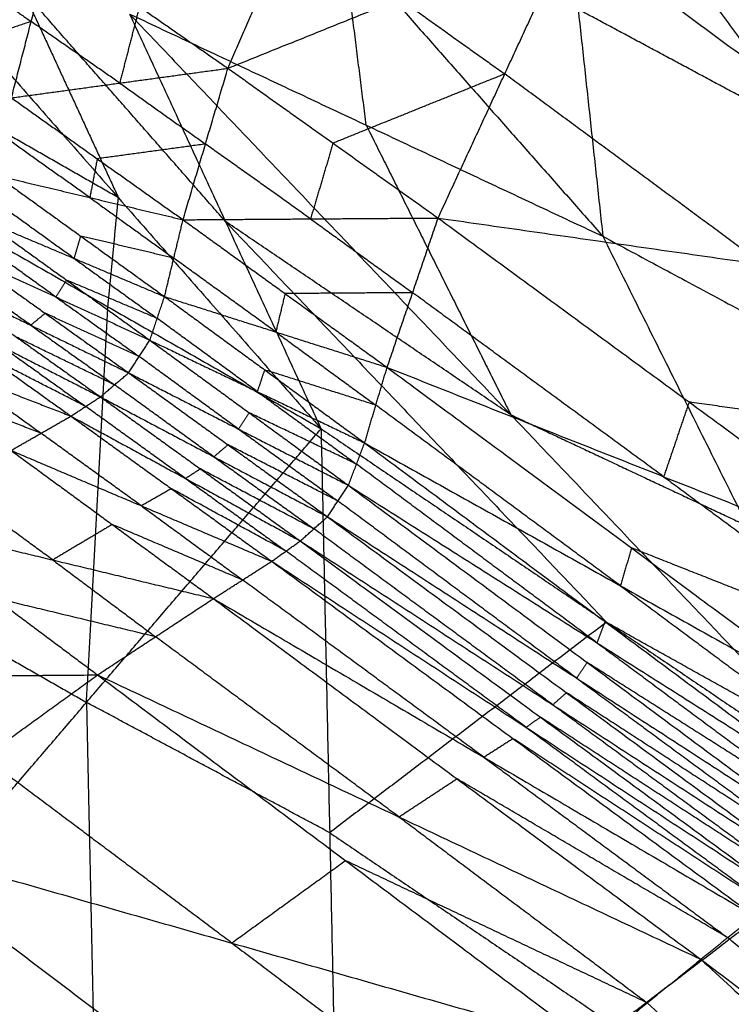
# Model space of a CAD drawing. Header units: millimetres. Extents: x -106 to 110, y -96 to 120.
# Tile 348 of 656: x -82.05 to -80.7, y 74.31 to 76.17. Entities that reach past the tile are written whole.
import ezdxf

# ---------------------------------------------------------------- set-up
doc = ezdxf.new("R2010")
doc.units = ezdxf.units.MM
doc.header["$MEASUREMENT"] = 0
doc.layers.add('Default', color=7, linetype='Continuous', true_color=0x000000)

msp = doc.modelspace()

# ---------------------------------------------------------------- linework, layer by layer
at = {"layer": 'Default'}
for points in [[(-81.9248, 76.8741, 12.0428), (-81.4337, 76.3188, 11.7194), (-80.9426, 75.7635, 11.396)], [(-81.6516, 76.081, 13.8149), (-81.5313, 76.3579, 13.7981), (-81.4111, 76.6349, 13.7813)], [(-81.0359, 76.6215, 11.3783), (-80.9893, 76.1925, 11.3871), (-80.9426, 75.7635, 11.396)], [(-81.0359, 76.6215, 11.3783), (-80.5554, 75.9599, 11.0483), (-80.0749, 75.2982, 10.7182)], [(-81.6516, 76.081, 13.8149), (-81.3268, 76.2118, 13.8237), (-81.002, 76.3426, 13.8325)], [(-81.2542, 75.7981, 13.8412), (-81.1281, 76.0704, 13.8369), (-81.002, 76.3426, 13.8325)], [(-81.002, 76.3426, 13.8325), (-80.5132, 75.9824, 13.7563), (-80.0243, 75.6221, 13.6801)], [(-81.002, 76.3426, 13.8325), (-80.3489, 76.227, 13.7615), (-79.6959, 76.1115, 13.6904)], [(-81.3901, 75.9735, 11.7326), (-81.4119, 76.1461, 11.726), (-81.4337, 76.3188, 11.7194)], [(-82.061, 76.0252, 13.7743), (-82.0237, 76.1694, 13.7487), (-81.9865, 76.3137, 13.723)], [(-81.9865, 76.3137, 13.723), (-81.819, 76.1973, 13.769), (-81.6516, 76.081, 13.8149)], [(-82.2418, 76.2727, 12.3935), (-81.8587, 75.8363, 12.2711), (-81.4755, 75.3999, 12.1487)], [(-82.1522, 76.2585, 13.6887), (-82.088, 76.214, 13.7187), (-82.0237, 76.1694, 13.7487)], [(-82.0396, 76.2281, 12.2314), (-81.9491, 76.0322, 12.2512), (-81.8587, 75.8363, 12.2711)], [(-81.6565, 75.7917, 12.109), (-81.8481, 76.0099, 12.1702), (-82.0396, 76.2281, 12.2314)], [(-81.3268, 76.2118, 13.8237), (-81.2274, 76.1411, 13.8303), (-81.1281, 76.0704, 13.8369)], [(-81.819, 76.1973, 13.769), (-81.8377, 76.1252, 13.7818), (-81.8563, 76.0531, 13.7946)], [(-80.5554, 75.9599, 11.0483), (-80.7723, 76.0762, 11.2177), (-80.9893, 76.1925, 11.3871)], [(-82.0237, 76.1694, 13.7487), (-82.1066, 76.1419, 13.7315), (-82.1895, 76.1143, 13.7144)], [(-81.8563, 76.0531, 13.7946), (-81.94, 76.1112, 13.7716), (-82.0237, 76.1694, 13.7487)], [(-81.8375, 76.1835, 12.0693), (-81.6565, 75.7917, 12.109), (-81.4755, 75.3999, 12.1487)], [(-81.8375, 76.1835, 12.0693), (-81.3901, 75.9735, 11.7326), (-80.9426, 75.7635, 11.396)], [(-81.8375, 76.1835, 12.0693), (-81.1166, 75.4263, 11.724), (-80.3957, 74.6691, 11.3787)], [(-82.061, 76.0252, 13.7743), (-81.8563, 76.0531, 13.7946), (-81.6516, 76.081, 13.8149)], [(-81.7365, 75.7948, 13.8445), (-81.6941, 75.9379, 13.8297), (-81.6516, 76.081, 13.8149)], [(-81.6516, 76.081, 13.8149), (-81.4529, 75.9396, 13.8281), (-81.2542, 75.7981, 13.8412)], [(-81.8587, 75.8363, 12.2711), (-82.0602, 75.9516, 12.4085), (-82.2617, 76.0669, 12.546)], [(-81.1281, 76.0704, 13.8369), (-81.2905, 76.005, 13.8325), (-81.4529, 75.9396, 13.8281)], [(-80.6393, 75.7101, 13.7607), (-80.8837, 75.8903, 13.7988), (-81.1281, 76.0704, 13.8369)], [(-81.8563, 76.0531, 13.7946), (-81.7752, 75.9955, 13.8121), (-81.6941, 75.9379, 13.8297)], [(-82.061, 76.0252, 13.7743), (-81.8988, 75.91, 13.8094), (-81.7365, 75.7948, 13.8445)], [(-81.3901, 75.9735, 11.7326), (-81.2533, 75.6999, 11.7283), (-81.1166, 75.4263, 11.724)], [(-81.9128, 75.8367, 13.8278), (-81.9939, 75.8943, 13.8102), (-82.075, 75.9519, 13.7927)], [(-81.6941, 75.9379, 13.8297), (-81.7964, 75.9239, 13.8195), (-81.8988, 75.91, 13.8094)], [(-81.4954, 75.7965, 13.8429), (-81.5947, 75.8672, 13.8363), (-81.6941, 75.9379, 13.8297)], [(-81.4529, 75.9396, 13.8281), (-81.4741, 75.868, 13.8355), (-81.4954, 75.7965, 13.8429)], [(-81.8988, 75.91, 13.8094), (-81.9058, 75.8733, 13.8186), (-81.9128, 75.8367, 13.8278)], [(-82.089, 75.8786, 13.811), (-81.9302, 75.7641, 13.8396), (-81.7715, 75.6496, 13.8681)], [(-82.089, 75.8786, 13.811), (-81.9128, 75.8367, 13.8278), (-81.7365, 75.7948, 13.8445)], [(-82.2815, 75.861, 12.6985), (-81.8785, 75.6305, 12.4236), (-81.4755, 75.3999, 12.1487)], [(-81.9428, 75.7219, 13.8498), (-82.0222, 75.7792, 13.8355), (-82.1016, 75.8364, 13.8212)], [(-81.9128, 75.8367, 13.8278), (-81.8334, 75.7795, 13.842), (-81.754, 75.7222, 13.8563)], [(-81.8785, 75.6305, 12.4236), (-81.8686, 75.7334, 12.3473), (-81.8587, 75.8363, 12.2711)], [(-81.7365, 75.7948, 13.8445), (-81.4954, 75.7965, 13.8429), (-81.2542, 75.7981, 13.8412)], [(-81.4954, 75.7965, 13.8429), (-81.3989, 75.7267, 13.8447), (-81.3024, 75.657, 13.8466)], [(-81.3506, 75.5159, 13.852), (-81.3024, 75.657, 13.8466), (-81.2542, 75.7981, 13.8412)], [(-81.2542, 75.7981, 13.8412), (-80.7794, 75.4505, 13.7497), (-80.3045, 75.1028, 13.6582)], [(-81.2542, 75.7981, 13.8412), (-80.6393, 75.7101, 13.7607), (-80.0243, 75.6221, 13.6801)], [(-82.1142, 75.7942, 13.8314), (-81.9567, 75.6807, 13.8568), (-81.7992, 75.5672, 13.8822)], [(-82.1142, 75.7942, 13.8314), (-81.9428, 75.7219, 13.8498), (-81.7715, 75.6496, 13.8681)], [(-81.7715, 75.6496, 13.8681), (-81.754, 75.7222, 13.8563), (-81.7365, 75.7948, 13.8445)], [(-81.7365, 75.7948, 13.8445), (-81.5436, 75.6553, 13.8482), (-81.3506, 75.5159, 13.852)], [(-81.6565, 75.7917, 12.109), (-81.2961, 75.4131, 11.9363), (-80.9356, 75.0345, 11.7637)], [(-81.1166, 75.4263, 11.724), (-81.3865, 75.609, 11.9165), (-81.6565, 75.7917, 12.109)], [(-81.977, 75.6489, 13.8596), (-82.0558, 75.7056, 13.8469), (-82.1345, 75.7624, 13.8342)], [(-81.9302, 75.7641, 13.8396), (-81.9365, 75.743, 13.8447), (-81.9428, 75.7219, 13.8498)], [(-81.754, 75.7222, 13.8563), (-81.8421, 75.7432, 13.8479), (-81.9302, 75.7641, 13.8396)], [(-80.9426, 75.7635, 11.396), (-80.6692, 75.2163, 11.3873), (-80.3957, 74.6691, 11.3787)], [(-80.9426, 75.7635, 11.396), (-80.5088, 75.5308, 11.0571), (-80.0749, 75.2982, 10.7182)], [(-82.1548, 75.7306, 13.8369), (-81.9971, 75.6181, 13.8617), (-81.8394, 75.5055, 13.8864)], [(-82.1548, 75.7306, 13.8369), (-81.977, 75.6489, 13.8596), (-81.7992, 75.5672, 13.8822)], [(-81.9428, 75.7219, 13.8498), (-81.8641, 75.6652, 13.8625), (-81.7853, 75.6084, 13.8752)], [(-81.5611, 75.5828, 13.86), (-81.6575, 75.6525, 13.8582), (-81.754, 75.7222, 13.8563)], [(-82.0246, 75.5956, 13.8571), (-82.1035, 75.6518, 13.8447), (-82.1823, 75.7081, 13.8323)], [(-82.2098, 75.6856, 13.8278), (-82.0513, 75.5729, 13.8541), (-81.8928, 75.4602, 13.8804)], [(-82.2098, 75.6856, 13.8278), (-82.0246, 75.5956, 13.8571), (-81.8394, 75.5055, 13.8864)], [(-81.9567, 75.6807, 13.8568), (-81.9669, 75.6648, 13.8582), (-81.977, 75.6489, 13.8596)], [(-81.7853, 75.6084, 13.8752), (-81.871, 75.6445, 13.866), (-81.9567, 75.6807, 13.8568)], [(-82.2668, 75.6512, 13.8149), (-82.1076, 75.5375, 13.8436), (-81.9485, 75.4238, 13.8723)], [(-82.2668, 75.6512, 13.8149), (-82.0798, 75.5557, 13.8477), (-81.8928, 75.4602, 13.8804)], [(-81.977, 75.6489, 13.8596), (-81.8982, 75.5926, 13.872), (-81.8193, 75.5363, 13.8843)], [(-81.7992, 75.5672, 13.8822), (-81.7853, 75.6084, 13.8752), (-81.7715, 75.6496, 13.8681)], [(-81.7715, 75.6496, 13.8681), (-81.5823, 75.5113, 13.866), (-81.3931, 75.3731, 13.8639)], [(-81.7715, 75.6496, 13.8681), (-81.5611, 75.5828, 13.86), (-81.3506, 75.5159, 13.852)], [(-81.5436, 75.6553, 13.8482), (-81.5523, 75.6191, 13.8541), (-81.5611, 75.5828, 13.86)], [(-81.3024, 75.657, 13.8466), (-81.423, 75.6562, 13.8474), (-81.5436, 75.6553, 13.8482)], [(-80.8276, 75.3093, 13.7551), (-81.065, 75.4832, 13.8009), (-81.3024, 75.657, 13.8466)], [(-81.9191, 74.8829, 11.5365), (-81.8988, 75.2567, 11.9801), (-81.8785, 75.6305, 12.4236)], [(-81.9971, 75.6181, 13.8617), (-82.0109, 75.6068, 13.8594), (-82.0246, 75.5956, 13.8571)], [(-81.8193, 75.5363, 13.8843), (-81.9082, 75.5772, 13.873), (-81.9971, 75.6181, 13.8617)], [(-82.3823, 75.5916, 13.787), (-82.1654, 75.5077, 13.8296), (-81.9485, 75.4238, 13.8723)], [(-82.0246, 75.5956, 13.8571), (-81.9454, 75.5392, 13.8702), (-81.8661, 75.4829, 13.8834)], [(-81.5961, 75.4701, 13.8731), (-81.6907, 75.5393, 13.8741), (-81.7853, 75.6084, 13.8752)], [(-81.8661, 75.4829, 13.8834), (-81.9587, 75.5279, 13.8688), (-82.0513, 75.5729, 13.8541)], [(-81.5611, 75.5828, 13.86), (-81.4665, 75.5136, 13.859), (-81.3719, 75.4445, 13.858)], [(-82.0798, 75.5557, 13.8477), (-82.0002, 75.4989, 13.862), (-81.9206, 75.442, 13.8764)], [(-81.8394, 75.5055, 13.8864), (-81.8193, 75.5363, 13.8843), (-81.7992, 75.5672, 13.8822)], [(-81.7992, 75.5672, 13.8822), (-81.6115, 75.4301, 13.8772), (-81.4238, 75.293, 13.8722)], [(-81.7992, 75.5672, 13.8822), (-81.5961, 75.4701, 13.8731), (-81.3931, 75.3731, 13.8639)], [(-81.9206, 75.442, 13.8764), (-82.0141, 75.4898, 13.86), (-82.1076, 75.5375, 13.8436)], [(-81.6316, 75.3993, 13.8793), (-81.7255, 75.4678, 13.8818), (-81.8193, 75.5363, 13.8843)], [(-82.1654, 75.5077, 13.8296), (-82.0853, 75.4495, 13.8467), (-82.0051, 75.3914, 13.8637)], [(-81.8928, 75.4602, 13.8804), (-81.8661, 75.4829, 13.8834), (-81.8394, 75.5055, 13.8864)], [(-81.8394, 75.5055, 13.8864), (-81.6514, 75.3696, 13.8807), (-81.4634, 75.2336, 13.8751)], [(-81.8394, 75.5055, 13.8864), (-81.6316, 75.3993, 13.8793), (-81.4238, 75.293, 13.8722)], [(-81.5823, 75.5113, 13.866), (-81.5892, 75.4907, 13.8695), (-81.5961, 75.4701, 13.8731)], [(-81.3719, 75.4445, 13.858), (-81.4771, 75.4779, 13.862), (-81.5823, 75.5113, 13.866)], [(-81.3931, 75.3731, 13.8639), (-81.3719, 75.4445, 13.858), (-81.3506, 75.5159, 13.852)], [(-81.3506, 75.5159, 13.852), (-80.8883, 75.1747, 13.7485), (-80.4259, 74.8335, 13.645)], [(-81.3506, 75.5159, 13.852), (-80.8276, 75.3093, 13.7551), (-80.3045, 75.1028, 13.6582)], [(-81.6781, 75.3469, 13.8777), (-81.7721, 75.4149, 13.8806), (-81.8661, 75.4829, 13.8834)], [(-82.0051, 75.3914, 13.8637), (-82.1136, 75.4333, 13.8424), (-82.2221, 75.4753, 13.8211)], [(-81.5961, 75.4701, 13.8731), (-81.5023, 75.4016, 13.8706), (-81.4084, 75.333, 13.8681)], [(-81.9485, 75.4238, 13.8723), (-81.9206, 75.442, 13.8764), (-81.8928, 75.4602, 13.8804)], [(-81.7317, 75.3059, 13.8722), (-81.8261, 75.3739, 13.8743), (-81.9206, 75.442, 13.8764)], [(-81.8928, 75.4602, 13.8804), (-81.7038, 75.3241, 13.8762), (-81.5148, 75.1879, 13.872)], [(-81.8928, 75.4602, 13.8804), (-81.6781, 75.3469, 13.8777), (-81.4634, 75.2336, 13.8751)], [(-80.9095, 75.1033, 13.7545), (-81.1407, 75.2739, 13.8062), (-81.3719, 75.4445, 13.858)], [(-80.7794, 75.4505, 13.7497), (-80.8035, 75.3799, 13.7524), (-80.8276, 75.3093, 13.7551)], [(-80.1644, 75.3625, 13.6691), (-80.4719, 75.4065, 13.7094), (-80.7794, 75.4505, 13.7497)], [(-82.0618, 75.3589, 13.8552), (-82.0051, 75.3914, 13.8637), (-81.9485, 75.4238, 13.8723)], [(-81.9485, 75.4238, 13.8723), (-81.7586, 75.2866, 13.8702), (-81.5688, 75.1495, 13.8681)], [(-81.9485, 75.4238, 13.8723), (-81.7317, 75.3059, 13.8722), (-81.5148, 75.1879, 13.872)], [(-81.6115, 75.4301, 13.8772), (-81.6215, 75.4147, 13.8783), (-81.6316, 75.3993, 13.8793)], [(-81.4084, 75.333, 13.8681), (-81.51, 75.3816, 13.8726), (-81.6115, 75.4301, 13.8772)], [(-81.1166, 75.4263, 11.724), (-80.8929, 75.3213, 11.5557), (-80.6692, 75.2163, 11.3873)], [(-82.3626, 74.3658, 10.9244), (-81.9191, 74.8829, 11.5365), (-81.4755, 75.3999, 12.1487)], [(-81.8153, 75.2542, 13.8616), (-81.9102, 75.3228, 13.8627), (-82.0051, 75.3914, 13.8637)], [(-81.6316, 75.3993, 13.8793), (-81.5376, 75.3313, 13.8765), (-81.4436, 75.2633, 13.8736)], [(-81.4755, 75.3999, 12.1487), (-81.4592, 74.6366, 11.269), (-81.443, 73.8732, 10.3892)], [(-81.4755, 75.3999, 12.1487), (-80.9356, 75.0345, 11.7637), (-80.3957, 74.6691, 11.3787)], [(-81.6514, 75.3696, 13.8807), (-81.6648, 75.3582, 13.8792), (-81.6781, 75.3469, 13.8777)], [(-81.4436, 75.2633, 13.8736), (-81.5475, 75.3164, 13.8772), (-81.6514, 75.3696, 13.8807)], [(-81.4238, 75.293, 13.8722), (-81.4084, 75.333, 13.8681), (-81.3931, 75.3731, 13.8639)], [(-81.3931, 75.3731, 13.8639), (-80.9385, 75.0355, 13.7524), (-80.4839, 74.698, 13.6409)], [(-81.3931, 75.3731, 13.8639), (-80.9095, 75.1033, 13.7545), (-80.4259, 74.8335, 13.645)], [(-82.0618, 75.3589, 13.8552), (-81.8704, 75.219, 13.8578), (-81.6791, 75.079, 13.8605)], [(-82.0618, 75.3589, 13.8552), (-81.8153, 75.2542, 13.8616), (-81.5688, 75.1495, 13.8681)], [(-81.2823, 67.482, 12.0172), (-78.3609, 71.421, 12.0172), (-75.4396, 75.36, 12.0172)], [(-81.6781, 75.3469, 13.8777), (-81.5836, 75.2788, 13.8756), (-81.4891, 75.2108, 13.8735)], [(-80.9538, 74.9955, 13.7566), (-81.1811, 75.1643, 13.8123), (-81.4084, 75.333, 13.8681)], [(-81.7038, 75.3241, 13.8762), (-81.7177, 75.315, 13.8742), (-81.7317, 75.3059, 13.8722)], [(-81.4891, 75.2108, 13.8735), (-81.5965, 75.2674, 13.8749), (-81.7038, 75.3241, 13.8762)], [(-81.7317, 75.3059, 13.8722), (-81.6367, 75.2373, 13.8711), (-81.5418, 75.1687, 13.8701)], [(-81.4634, 75.2336, 13.8751), (-81.4436, 75.2633, 13.8736), (-81.4238, 75.293, 13.8722)], [(-81.4238, 75.293, 13.8722), (-80.9723, 74.9583, 13.7564), (-80.5208, 74.6236, 13.6407)], [(-81.4238, 75.293, 13.8722), (-80.9538, 74.9955, 13.7566), (-80.4839, 74.698, 13.6409)], [(-80.8276, 75.3093, 13.7551), (-80.5964, 75.1388, 13.7033), (-80.3652, 74.9682, 13.6516)], [(-81.9829, 75.152, 13.8434), (-82.0785, 75.222, 13.8421), (-82.1742, 75.292, 13.8408)], [(-81.7586, 75.2866, 13.8702), (-81.787, 75.2704, 13.8659), (-81.8153, 75.2542, 13.8616)], [(-81.5418, 75.1687, 13.8701), (-81.6502, 75.2277, 13.8701), (-81.7586, 75.2866, 13.8702)], [(-80.9921, 74.9286, 13.7579), (-81.2179, 75.096, 13.8158), (-81.4436, 75.2633, 13.8736)], [(-81.8153, 75.2542, 13.8616), (-81.7196, 75.1842, 13.863), (-81.6239, 75.1142, 13.8643)], [(-82.2866, 75.225, 13.8263), (-82.0924, 75.0799, 13.8379), (-81.8981, 74.9348, 13.8494)], [(-82.2866, 75.225, 13.8263), (-81.9829, 75.152, 13.8434), (-81.6791, 75.079, 13.8605)], [(-81.8704, 75.219, 13.8578), (-81.9267, 75.1855, 13.8506), (-81.9829, 75.152, 13.8434)], [(-81.6239, 75.1142, 13.8643), (-81.7472, 75.1666, 13.8611), (-81.8704, 75.219, 13.8578)], [(-81.5148, 75.1879, 13.872), (-81.4891, 75.2108, 13.8735), (-81.4634, 75.2336, 13.8751)], [(-81.4634, 75.2336, 13.8751), (-81.0114, 74.9011, 13.7582), (-80.5594, 74.5686, 13.6414)], [(-81.4634, 75.2336, 13.8751), (-80.9921, 74.9286, 13.7579), (-80.5208, 74.6236, 13.6407)], [(-81.0371, 74.8783, 13.7567), (-81.2631, 75.0445, 13.8151), (-81.4891, 75.2108, 13.8735)], [(-81.5688, 75.1495, 13.8681), (-81.5418, 75.1687, 13.8701), (-81.5148, 75.1879, 13.872)], [(-81.5148, 75.1879, 13.872), (-81.0606, 74.8549, 13.7572), (-80.6064, 74.5219, 13.6423)], [(-81.5148, 75.1879, 13.872), (-81.0371, 74.8783, 13.7567), (-80.5594, 74.5686, 13.6414)], [(-81.0876, 74.8357, 13.7552), (-81.3147, 75.0022, 13.8126), (-81.5418, 75.1687, 13.8701)], [(-80.8883, 75.1747, 13.7485), (-80.8989, 75.139, 13.7515), (-80.9095, 75.1033, 13.7545)], [(-80.3652, 74.9682, 13.6516), (-80.6267, 75.0714, 13.7), (-80.8883, 75.1747, 13.7485)], [(-81.9829, 75.152, 13.8434), (-81.8857, 75.0794, 13.8492), (-81.7886, 75.0069, 13.8549)], [(-81.6791, 75.079, 13.8605), (-81.6239, 75.1142, 13.8643), (-81.5688, 75.1495, 13.8681)], [(-81.5688, 75.1495, 13.8681), (-81.1123, 74.8143, 13.7561), (-80.6559, 74.4792, 13.6442)], [(-81.5688, 75.1495, 13.8681), (-81.0876, 74.8357, 13.7552), (-80.6064, 74.5219, 13.6423)], [(-82.3221, 75.1134, 11.8114), (-82.1206, 74.9981, 11.674), (-81.9191, 74.8829, 11.5365)], [(-81.1675, 74.7791, 13.7523), (-81.3957, 74.9467, 13.8083), (-81.6239, 75.1142, 13.8643)], [(-80.9095, 75.1033, 13.7545), (-80.6822, 74.9345, 13.6987), (-80.4549, 74.7658, 13.6429)], [(-81.7886, 75.0069, 13.8549), (-81.9405, 75.0434, 13.8464), (-82.0924, 75.0799, 13.8379)], [(-81.8981, 74.9348, 13.8494), (-81.7886, 75.0069, 13.8549), (-81.6791, 75.079, 13.8605)], [(-81.6791, 75.079, 13.8605), (-81.2182, 74.7383, 13.7548), (-80.7574, 74.3975, 13.6491)], [(-81.6791, 75.079, 13.8605), (-81.1675, 74.7791, 13.7523), (-80.6559, 74.4792, 13.6442)], [(-80.9356, 75.0345, 11.7637), (-81.1974, 74.8355, 11.5163), (-81.4592, 74.6366, 11.269)], [(-80.9385, 75.0355, 13.7524), (-80.9462, 75.0155, 13.7545), (-80.9538, 74.9955, 13.7566)], [(-80.4549, 74.7658, 13.6429), (-80.6967, 74.9006, 13.6977), (-80.9385, 75.0355, 13.7524)], [(-81.3278, 74.6662, 13.7492), (-81.5582, 74.8365, 13.8021), (-81.7886, 75.0069, 13.8549)], [(-80.9538, 74.9955, 13.7566), (-80.7281, 74.8281, 13.6987), (-80.5023, 74.6608, 13.6408)], [(-80.9723, 74.9583, 13.7564), (-80.9822, 74.9434, 13.7571), (-80.9921, 74.9286, 13.7579)], [(-80.5023, 74.6608, 13.6408), (-80.7373, 74.8095, 13.6986), (-80.9723, 74.9583, 13.7564)], [(-82.7286, 74.9283, 13.7795), (-82.3134, 74.9316, 13.8145), (-81.8981, 74.9348, 13.8494)], [(-82.3282, 74.6234, 13.8332), (-82.1132, 74.7791, 13.8413), (-81.8981, 74.9348, 13.8494)], [(-81.8981, 74.9348, 13.8494), (-81.4289, 74.5837, 13.755), (-80.9597, 74.2327, 13.6607)], [(-81.8981, 74.9348, 13.8494), (-81.3278, 74.6662, 13.7492), (-80.7574, 74.3975, 13.6491)], [(-80.9921, 74.9286, 13.7579), (-80.7661, 74.7623, 13.6994), (-80.5401, 74.5961, 13.641)], [(-81.0114, 74.9011, 13.7582), (-81.0243, 74.8897, 13.7575), (-81.0371, 74.8783, 13.7567)], [(-80.5401, 74.5961, 13.641), (-80.7758, 74.7486, 13.6996), (-81.0114, 74.9011, 13.7582)], [(-81.9191, 74.8829, 11.5365), (-81.9109, 74.5012, 11.0967), (-81.9028, 74.1195, 10.6568)], [(-81.4592, 74.6366, 11.269), (-81.6892, 74.7597, 11.4027), (-81.9191, 74.8829, 11.5365)], [(-81.0371, 74.8783, 13.7567), (-80.81, 74.7118, 13.6993), (-80.5829, 74.5453, 13.6419)], [(-81.0606, 74.8549, 13.7572), (-81.0741, 74.8453, 13.7562), (-81.0876, 74.8357, 13.7552)], [(-80.5829, 74.5453, 13.6419), (-80.8218, 74.7001, 13.6995), (-81.0606, 74.8549, 13.7572)], [(-81.0876, 74.8357, 13.7552), (-80.8593, 74.6681, 13.6992), (-80.6311, 74.5006, 13.6433)], [(-81.1123, 74.8143, 13.7561), (-81.1399, 74.7967, 13.7542), (-81.1675, 74.7791, 13.7523)], [(-80.6311, 74.5006, 13.6433), (-80.8717, 74.6575, 13.6997), (-81.1123, 74.8143, 13.7561)], [(-81.644, 74.428, 13.747), (-81.8786, 74.6036, 13.7941), (-82.1132, 74.7791, 13.8413)], [(-81.1675, 74.7791, 13.7523), (-80.937, 74.6087, 13.6995), (-80.7066, 74.4384, 13.6466)], [(-81.2182, 74.7383, 13.7548), (-81.273, 74.7022, 13.752), (-81.3278, 74.6662, 13.7492)], [(-80.7066, 74.4384, 13.6466), (-80.9624, 74.5883, 13.7007), (-81.2182, 74.7383, 13.7548)], [(-81.443, 73.8732, 10.3892), (-80.9193, 74.2711, 10.884), (-80.3957, 74.6691, 11.3787)], [(-81.3278, 74.6662, 13.7492), (-81.0932, 74.4906, 13.7021), (-80.8586, 74.3151, 13.6549)], [(-82.3282, 74.6234, 13.8332), (-81.8424, 74.2567, 13.7583), (-81.3567, 73.89, 13.6834)], [(-82.3282, 74.6234, 13.8332), (-81.644, 74.428, 13.747), (-80.9597, 74.2327, 13.6607)], [(-81.4592, 74.6366, 11.269), (-81.1893, 74.4539, 11.0765), (-80.9193, 74.2711, 10.884)], [(-81.4289, 74.5837, 13.755), (-81.5364, 74.5059, 13.751), (-81.644, 74.428, 13.747)], [(-80.8586, 74.3151, 13.6549), (-81.1437, 74.4494, 13.705), (-81.4289, 74.5837, 13.755)], [(-80.7574, 74.3975, 13.6491), (-80.7066, 74.4384, 13.6466), (-80.6559, 74.4792, 13.6442)], [(-80.7574, 74.3975, 13.6491), (-80.7066, 74.4384, 13.6466), (-80.6559, 74.4792, 13.6442)], [(-79.7045, 73.6062, 13.0725), (-80.2055, 74.0223, 13.3596), (-80.7066, 74.4384, 13.6466)], [(-81.644, 74.428, 13.747), (-81.4011, 74.2447, 13.7095), (-81.1582, 74.0613, 13.6721)], [(-80.9597, 74.2327, 13.6607), (-80.8586, 74.3151, 13.6549), (-80.7574, 74.3975, 13.6491)], [(-80.9597, 74.2327, 13.6607), (-80.8586, 74.3151, 13.6549), (-80.7574, 74.3975, 13.6491)], [(-80.7574, 74.3975, 13.6491), (-79.8387, 73.5492, 13.1099), (-78.9201, 72.7009, 12.5707)], [(-80.7574, 74.3975, 13.6491), (-79.7045, 73.6062, 13.0725), (-78.6515, 72.8148, 12.4959)], [(-82.3626, 74.3658, 10.9244), (-81.9028, 74.1195, 10.6568), (-81.443, 73.8732, 10.3892)], [(-79.9399, 73.4668, 13.1157), (-80.3992, 73.891, 13.3853), (-80.8586, 74.3151, 13.6549)]]:
    msp.add_open_spline(points, degree=2, dxfattribs=at)

doc.saveas('drawing.dxf')
